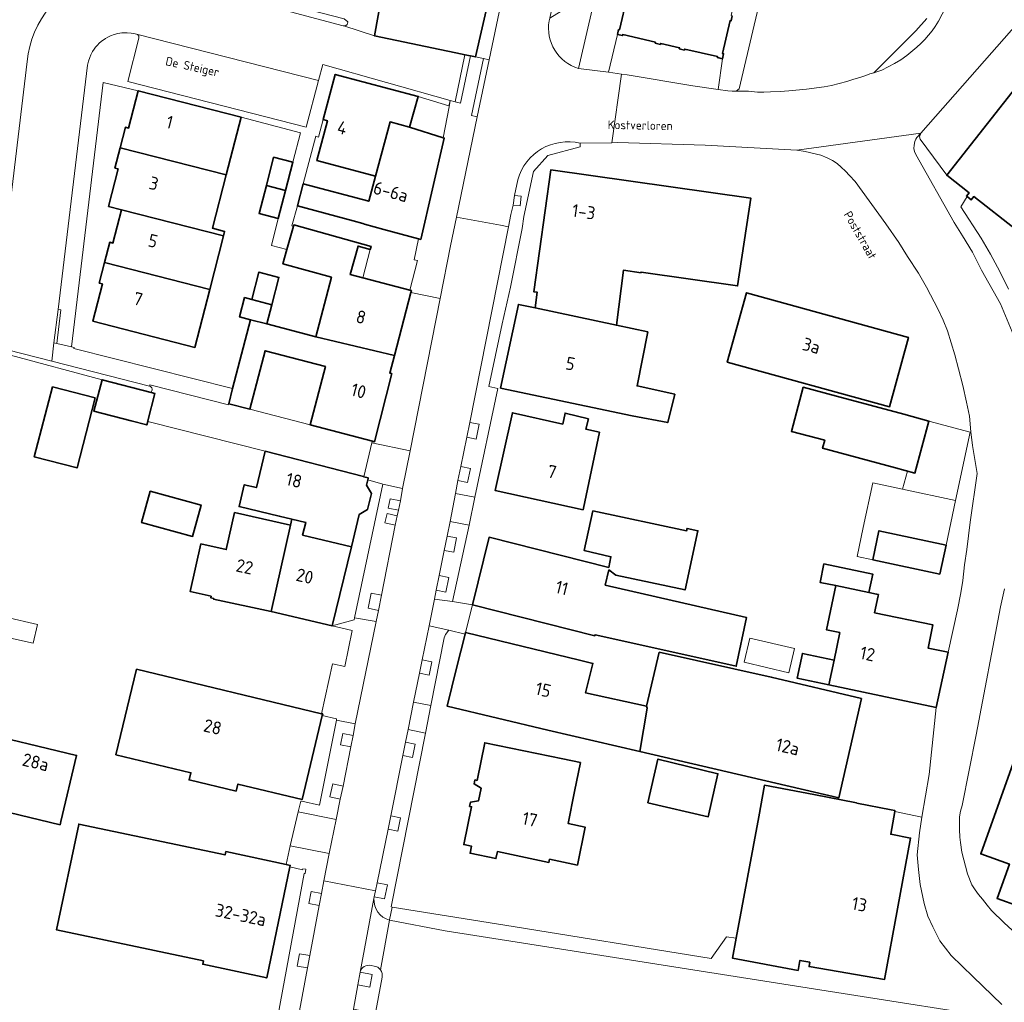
# Model space of a CAD drawing. Header units: metres. Extents: x 149984 to 156489, y 469398 to 478068.
# Tile 334 of 656: x 154092 to 154195, y 472641 to 472744. Entities that reach past the tile are written whole.
import ezdxf
from ezdxf.enums import TextEntityAlignment as Align

# ---------------------------------------------------------------- set-up
doc = ezdxf.new("R2010")
doc.units = ezdxf.units.M
doc.header["$LTSCALE"] = 0.75
for name, color, linetype, lineweight in [('B-WE-GR-GROENVOORZIENING-GV', 252, 'Continuous', 18), ('B-WE-OG-BEBOUWING-GV', 6, 'Continuous', 35), ('B-WE-OG-BEBOUWING-T18', 1, 'Continuous', 18), ('B-WE-OG-BEBOUWING_LUIFEL-GV', 6, 'Continuous', 18), ('B-WE-OG-BEBOUWING_OVERBOUWING-GV', 6, 'Continuous', 18), ('B-WE-OG-TERREIN_ERF-GV', 252, 'Continuous', 18), ('B-WE-OG-TOPOGRAFIE-T18', 7, 'Continuous', 18), ('B-WE-VH-OPENVERHARDING_BETONELEMENT-GV', 252, 'Continuous', 18), ('B-WE-VH-OPENVERHARDING_BETONSTRAATSTEEN-GV', 252, 'Continuous', 18), ('B-WE-VH-OPENVERHARDING_STRAATBAKSTEEN-GV', 252, 'Continuous', 18), ('B-WE-VH-OPENVERHARDING_TEGEL-GV', 252, 'Continuous', 18)]:
    doc.layers.add(name, color=color, linetype=linetype, lineweight=lineweight)
doc.styles.add('NLCS-ISO-M500-T18', font='NLCS-ISO.ttf', dxfattribs={"height": 0.9})
doc.styles.add('NLCS-ISO-M750-T18', font='NLCS-ISO.ttf', dxfattribs={"height": 1.35})

msp = doc.modelspace()

# ---------------------------------------------------------------- linework, layer by layer
at = {"layer": 'B-WE-GR-GROENVOORZIENING-GV', "flags": 128}
for points in [[(154143.469, 472724.179), (154144.185, 472724.099), (154144.296, 472725.095), (154143.58, 472725.175)], [(154138.922, 472701.472), (154138.607, 472699.929), (154139.606, 472699.725), (154139.921, 472701.268)], [(154137.989, 472696.841), (154137.69, 472695.383), (154138.689, 472695.178), (154138.988, 472696.636)], [(154131.488, 472692.296), (154131.676, 472693.278), (154130.596, 472693.485), (154130.408, 472692.503)], [(154131.126, 472690.715), (154131.355, 472691.688), (154130.284, 472691.94), (154130.055, 472690.967)], [(154136.552, 472689.584), (154136.261, 472688.082), (154137.262, 472687.888), (154137.553, 472689.39)], [(154135.416, 472683.941), (154136.413, 472683.728), (154136.737, 472685.243), (154135.74, 472685.456)], [(154129.387, 472681.824), (154129.711, 472683.413), (154128.633, 472683.633), (154128.309, 472682.044)], [(154133.669, 472675.245), (154134.664, 472675.038), (154134.958, 472676.454), (154133.96, 472676.662), (154133.666, 472675.246)], [(154126.499, 472667.563), (154126.73, 472668.749), (154125.65, 472668.959), (154125.419, 472667.773)], [(154132.224, 472668.065), (154131.93, 472666.649), (154132.929, 472666.442), (154133.223, 472667.858)], [(154125.395, 472662.092), (154125.697, 472663.469), (154124.623, 472663.705), (154124.321, 472662.328)], [(154130.675, 472660.356), (154130.393, 472658.949), (154131.393, 472658.749), (154131.675, 472660.156)], [(154129.261, 472653.364), (154129.072, 472652.498), (154128.941, 472651.901), (154130.016, 472651.666), (154130.336, 472653.129)], [(154123.189, 472650.985), (154123.436, 472652.223), (154122.357, 472652.438), (154122.11, 472651.2)], [(154121.976, 472644.465), (154122.202, 472645.757), (154121.118, 472645.947), (154120.892, 472644.655)], [(154127.459, 472644.003), (154127.218, 472642.698), (154128.496, 472642.462), (154128.737, 472643.767)]]:
    msp.add_lwpolyline(points, close=True, dxfattribs=at)
at = {"layer": 'B-WE-OG-BEBOUWING-GV', "flags": 128}
for points in [[(154139.514, 472739.658), (154140.898, 472745.756), (154140.82, 472745.771), (154133.404, 472747.24), (154130.055, 472747.904), (154128.964, 472741.871), (154138.145, 472739.941), (154138.411, 472739.885), (154139.017, 472739.757), (154139.513, 472739.653)], [(154129.076, 472727.191), (154130.59, 472732.864), (154132.635, 472732.318), (154133.535, 472735.523), (154124.868, 472737.836), (154123.605, 472733.102), (154124.059, 472732.981), (154122.95, 472728.826)], [(154102.394, 472730.172), (154113.484, 472727.325), (154115.036, 472733.369), (154104.284, 472736.129), (154103.28, 472732.216), (154102.941, 472732.303)], [(154127.76, 472722.264), (154127.941, 472722.188), (154127.935, 472722.167), (154129.938, 472721.63), (154133.559, 472720.659), (154133.802, 472720.594), (154136.257, 472731.173), (154136.131, 472731.213), (154132.635, 472732.318), (154130.59, 472732.864), (154129.076, 472727.191), (154128.377, 472724.574), (154121.526, 472726.404), (154120.91, 472724.092), (154126.755, 472722.532)], [(154113.192, 472720.958), (154113.311, 472721.422), (154112.052, 472721.746), (154113.484, 472727.325), (154102.394, 472730.172), (154101.847, 472728.041), (154102.186, 472727.954), (154101.181, 472724.041), (154102.537, 472723.693)], [(154117.674, 472726.223), (154119.684, 472725.703), (154120.445, 472728.647), (154120.438, 472728.649), (154118.435, 472729.166)], [(154145.751, 472713.425), (154154.247, 472711.614), (154154.997, 472717.375), (154156.819, 472717.109), (154156.829, 472717.178), (154166.909, 472715.729), (154168.272, 472724.908), (154147.407, 472727.863), (154145.624, 472715.108), (154145.98, 472715.059)], [(154119.684, 472725.703), (154117.674, 472726.223), (154116.913, 472723.279), (154118.922, 472722.76)], [(154100.756, 472718.162), (154111.75, 472715.34), (154113.192, 472720.958), (154102.537, 472723.693), (154101.642, 472720.206), (154101.303, 472720.293)], [(154122.854, 472710.412), (154131.048, 472708.464), (154132.776, 472715.05), (154132.825, 472715.236), (154132.648, 472715.282), (154126.433, 472716.91), (154127.258, 472719.889), (154128.53, 472719.536), (154128.618, 472719.853), (154120.53, 472722.096), (154120.491, 472721.958), (154119.819, 472719.532), (154119.406, 472718.045), (154124.476, 472716.639)], [(154111.75, 472715.34), (154100.756, 472718.162), (154100.209, 472716.031), (154100.548, 472715.944), (154099.544, 472712.031), (154110.198, 472709.296)], [(154116.143, 472714.313), (154118.246, 472713.765), (154118.99, 472716.623), (154116.887, 472717.17)], [(154165.801, 472707.749), (154182.784, 472703.096), (154184.752, 472710.35), (154167.843, 472715.019)], [(154118.246, 472713.765), (154116.143, 472714.313), (154115.398, 472714.507), (154114.873, 472712.493), (154116.027, 472712.192), (154117.722, 472711.75)], [(154154.247, 472711.614), (154145.751, 472713.425), (154144.002, 472713.796), (154142.151, 472705.059), (154155.894, 472702.146), (154159.607, 472701.439), (154160.33, 472704.406), (154156.408, 472705.272), (154157.509, 472710.921)], [(154113.738, 472703.413), (154115.948, 472702.837), (154117.542, 472708.949), (154123.843, 472707.306), (154122.251, 472701.194), (154128.745, 472699.502), (154128.773, 472699.495), (154128.974, 472699.443), (154130.774, 472706.568), (154130.564, 472706.621), (154131.048, 472708.464), (154122.854, 472710.412), (154117.722, 472711.75), (154116.027, 472712.192), (154114.152, 472705)], [(154105.295, 472701.643), (154106.033, 472704.485), (154105.654, 472704.583), (154100.506, 472705.916), (154099.657, 472702.637), (154103.558, 472701.626), (154105.181, 472701.205), (154105.272, 472701.555)], [(154095.323, 472705.172), (154093.43, 472697.863), (154097.894, 472696.707), (154099.787, 472704.016)], [(154183.417, 472696.71), (154185.435, 472696.168), (154186.897, 472701.608), (154184.265, 472702.315), (154177.251, 472704.2), (154173.765, 472705.137), (154172.527, 472700.529), (154176.013, 472699.592), (154175.789, 472698.759)], [(154150.765, 472692.327), (154150.802, 472692.501), (154152.471, 472700.429), (154151.066, 472700.744), (154151.323, 472701.824), (154148.878, 472702.435), (154148.64, 472701.289), (154143.371, 472702.47), (154141.594, 472694.343)], [(154120.328, 472691.361), (154121.802, 472691.013), (154121.461, 472689.671), (154126.554, 472688.446), (154127.385, 472691.836), (154128.232, 472692.357), (154128.646, 472694.047), (154128.137, 472694.904), (154128.276, 472695.472), (154128.304, 472695.588), (154128.324, 472695.671), (154127.85, 472695.794), (154127.818, 472695.802), (154117.539, 472698.457), (154116.64, 472694.653), (154115.366, 472694.956), (154114.823, 472692.66), (154119.027, 472691.668)], [(154105.532, 472694.273), (154104.642, 472691.002), (154109.956, 472689.557), (154110.845, 472692.827)], [(154151.779, 472692.232), (154150.875, 472688.069), (154153.671, 472687.423), (154153.449, 472686.315), (154140.94, 472689.468), (154139.219, 472682.395), (154151.988, 472679.176), (154152.012, 472679.272), (154152.513, 472679.16), (154166.757, 472675.976), (154167.82, 472681.087), (154153.07, 472684.458), (154153.454, 472686.042), (154154.189, 472685.513), (154161.413, 472683.956), (154162.756, 472690.142), (154161.632, 472690.382), (154161.579, 472690.138)], [(154118.178, 472681.701), (154120.179, 472690.733), (154114.354, 472692.04), (154113.485, 472688.167), (154110.831, 472688.762), (154109.715, 472683.788), (154111.901, 472683.298), (154111.866, 472683.141), (154112.178, 472683.071), (154112.16, 472682.993)], [(154121.461, 472689.671), (154121.802, 472691.013), (154120.328, 472691.361), (154120.179, 472690.733), (154118.178, 472681.701), (154124.533, 472680.199), (154126.554, 472688.446)], [(154188.037, 472685.612), (154188.684, 472688.643), (154181.673, 472690.139), (154181.027, 472687.108)], [(154180.617, 472683.688), (154181.019, 472685.623), (154175.931, 472686.682), (154175.528, 472684.747), (154177.166, 472684.406)], [(154181.588, 472683.333), (154181.618, 472683.479), (154181.422, 472683.52), (154180.617, 472683.688), (154177.166, 472684.406), (154176.205, 472679.785), (154177.585, 472679.494), (154176.988, 472676.63), (154176.449, 472674.041), (154181.877, 472672.9), (154187.663, 472671.683), (154188.913, 472677.44), (154186.802, 472677.879), (154187.307, 472680.307), (154181.222, 472681.571)], [(154156.689, 472667.062), (154157.445, 472671.6), (154157.397, 472671.802), (154151.013, 472673.22), (154151.787, 472676.284), (154150.397, 472676.621), (154138.474, 472679.515), (154138.431, 472679.341), (154137.54, 472675.779), (154136.551, 472671.82), (154147.079, 472669.301)], [(154156.689, 472667.062), (154177.464, 472662.221), (154179.833, 472672.603), (154170.417, 472674.847), (154158.713, 472677.452), (154157.397, 472671.802), (154157.445, 472671.6)], [(154176.449, 472674.041), (154176.988, 472676.63), (154173.673, 472677.32), (154173.134, 472674.732)], [(154101.961, 472666.737), (154109.784, 472664.853), (154109.605, 472664.107), (154114.517, 472662.933), (154114.694, 472663.672), (154121.424, 472662.063), (154123.52, 472670.831), (154123.56, 472670.999), (154123.446, 472671.026), (154104.111, 472675.666)], [(154096.198, 472659.771), (154097.85, 472666.663), (154086.845, 472669.3), (154085.603, 472664.117), (154085.525, 472663.714), (154085.192, 472662.597), (154087.693, 472661.832), (154087.593, 472661.46), (154096.114, 472659.418)], [(154148.637, 472666.297), (154140.491, 472667.987), (154139.683, 472664.059), (154139.468, 472664.104), (154139.381, 472663.683), (154140.107, 472663.24), (154139.833, 472661.908), (154138.989, 472661.773), (154138.9, 472661.342), (154139.114, 472661.297), (154138.302, 472657.35), (154139.114, 472657.18), (154138.959, 472656.447), (154141.659, 472655.878), (154141.814, 472656.611), (154147.186, 472655.48), (154147.255, 472655.811), (154150.161, 472655.199), (154150.97, 472659.178), (154149.199, 472659.551), (154149.876, 472662.892), (154150.488, 472665.913)], [(154201.634, 472665.449), (154196.205, 472667.304), (154192.312, 472656.377), (154195.296, 472655.316), (154194.014, 472651.717), (154196.362, 472650.88), (154196.371, 472650.877)], [(154157.543, 472661.72), (154163.842, 472660.263), (154164.853, 472664.748), (154158.572, 472666.285)], [(154166.761, 472647.571), (154166.369, 472645.48), (154173.22, 472644.193), (154173.415, 472645.236), (154174.449, 472645.044), (154174.367, 472644.607), (154182.266, 472643.264), (154184.975, 472658.025), (154182.913, 472658.426), (154183.323, 472660.811), (154183.338, 472660.9), (154182.956, 472660.976), (154179.373, 472661.686), (154179.339, 472661.693), (154174.864, 472662.58), (154169.713, 472663.547), (154169.133, 472660.232)], [(154120.131, 472655.033), (154120.16, 472655.17), (154119.745, 472655.259), (154113.439, 472656.615), (154113.365, 472656.262), (154098.075, 472659.498), (154098.065, 472659.453), (154095.736, 472648.444), (154111.095, 472645.192), (154111.021, 472644.841), (154117.714, 472643.423)]]:
    msp.add_lwpolyline(points, close=True, dxfattribs=at)
for points in [[(154155.358, 472745.934), (154154.573, 472742.494), (154154.465, 472742.518), (154154.347, 472742.002), (154154.883, 472741.88), (154154.907, 472741.985), (154158.327, 472741.192), (154158.303, 472741.087), (154158.849, 472740.96), (154158.874, 472741.065), (154160.84, 472740.609), (154160.816, 472740.503), (154161.352, 472740.378), (154161.377, 472740.484), (154164.814, 472739.687), (154164.79, 472739.58), (154165.325, 472739.455), (154165.446, 472739.981), (154165.339, 472740.006), (154166.124, 472743.447), (154166.232, 472743.423), (154166.353, 472743.949)], [(154198.925, 472740.228), (154188.748, 472727.294), (154191.081, 472725.459), (154190.809, 472725.113), (154190.88, 472725.058), (154191.305, 472724.723), (154191.577, 472725.067), (154195.922, 472721.649)]]:
    msp.add_lwpolyline(points, dxfattribs=at)
at = {"layer": 'B-WE-OG-BEBOUWING_LUIFEL-GV', "flags": 128}
for points in [[(154128.53, 472719.536), (154127.258, 472719.889), (154126.433, 472716.91), (154127.752, 472716.565)], [(154189.68, 472693.314), (154191.211, 472700.449), (154186.897, 472701.608), (154185.435, 472696.168), (154184.648, 472696.379), (154184.142, 472694.495)], [(154188.684, 472688.643), (154189.68, 472693.314), (154184.142, 472694.495), (154181.032, 472695.159), (154180.036, 472690.488), (154179.389, 472687.457), (154181.027, 472687.108), (154181.673, 472690.139)]]:
    msp.add_lwpolyline(points, close=True, dxfattribs=at)
at = {"layer": 'B-WE-OG-BEBOUWING_OVERBOUWING-GV', "flags": 128}
for points in [[(154090.005, 472679.123), (154093.303, 472678.379), (154093.75, 472680.363), (154090.452, 472681.107)], [(154167.581, 472676.403), (154172.252, 472675.312), (154172.841, 472677.828), (154168.169, 472678.92)]]:
    msp.add_lwpolyline(points, close=True, dxfattribs=at)
at = {"layer": 'B-WE-OG-TERREIN_ERF-GV', "flags": 128}
for points in [[(154156.83, 472752.871), (154154.869, 472753.333), (154153.793, 472753.587), (154151.246, 472742.664), (154150.274, 472738.443), (154153.412, 472738.051), (154154.347, 472742.002), (154154.465, 472742.518), (154154.573, 472742.494), (154155.358, 472745.934), (154155.251, 472745.959), (154155.37, 472746.476), (154155.478, 472746.452), (154155.935, 472748.459), (154155.829, 472748.484), (154155.95, 472749.011), (154156.056, 472748.987), (154156.842, 472752.428), (154156.735, 472752.452)], [(154166.74, 472736.08), (154167.07, 472736.31), (154168.63, 472742.99), (154169.482, 472746.535), (154169.319, 472749.527), (154167.713, 472749.906), (154167.607, 472749.931), (154166.819, 472746.48), (154166.926, 472746.455), (154166.805, 472745.928), (154166.699, 472745.953), (154166.246, 472743.974), (154166.353, 472743.949), (154166.232, 472743.423), (154166.124, 472743.447), (154165.339, 472740.006), (154165.446, 472739.981), (154165.325, 472739.455), (154164.876, 472736.251), (154165.88, 472736.11), (154166.35, 472736.08)], [(154116.143, 472714.313), (154116.887, 472717.17), (154118.99, 472716.623), (154118.246, 472713.765), (154117.722, 472711.75), (154122.854, 472710.412), (154124.476, 472716.639), (154119.406, 472718.045), (154119.819, 472719.532), (154118.216, 472719.968), (154118.922, 472722.76), (154116.913, 472723.279), (154117.674, 472726.223), (154118.435, 472729.166), (154120.438, 472728.649), (154121.228, 472731.736), (154115.036, 472733.369), (154113.484, 472727.325), (154112.052, 472721.746), (154113.311, 472721.422), (154113.192, 472720.958), (154111.75, 472715.34), (154110.198, 472709.296), (154099.544, 472712.031), (154100.548, 472715.944), (154100.209, 472716.031), (154100.756, 472718.162), (154101.303, 472720.293), (154101.642, 472720.206), (154102.537, 472723.693), (154101.181, 472724.041), (154102.186, 472727.954), (154101.847, 472728.041), (154102.394, 472730.172), (154102.941, 472732.303), (154103.28, 472732.216), (154104.284, 472736.129), (154100.634, 472736.968), (154097.309, 472709.371), (154097.588, 472709.292), (154097.549, 472709.199), (154114.152, 472705), (154116.027, 472712.192), (154114.873, 472712.493), (154115.398, 472714.507)], [(154132.635, 472732.318), (154136.131, 472731.213), (154136.787, 472734.449), (154136.892, 472735.114), (154136.746, 472734.561), (154133.535, 472735.523)], [(154129.076, 472727.191), (154122.95, 472728.826), (154124.059, 472732.981), (154123.605, 472733.102), (154123.121, 472731.288), (154122.847, 472731.362), (154121.526, 472726.404), (154128.377, 472724.574)], [(154181.422, 472683.52), (154181.618, 472683.479), (154181.588, 472683.333), (154181.222, 472681.571), (154187.307, 472680.307), (154186.802, 472677.879), (154188.913, 472677.44), (154189.88, 472681.864), (154190.24, 472683.65), (154190.42, 472684.94), (154190.62, 472686.59), (154190.86, 472688.18), (154191.04, 472689.6), (154191.19, 472691.04), (154191.941, 472696.128), (154191.44, 472699.05), (154191.28, 472700.48), (154191.14, 472702.13), (154190.81, 472703.57), (154190.45, 472705.32), (154189.97, 472707.06), (154189.61, 472708.53), (154188.84, 472711.04), (154188.39, 472712.15), (154187.87, 472713.27), (154186.65, 472715.6), (154185.81, 472717.07), (154184.67, 472718.79), (154183.75, 472720.28), (154182.39, 472722.21), (154179.184, 472726.656), (154178.58, 472727.26), (154178.17, 472727.73), (154177.74, 472728.15), (154177.3, 472728.53), (154176.81, 472728.82), (154176.25, 472729.12), (154175.59, 472729.38), (154173.97, 472729.78), (154173.076, 472729.908), (154163.518, 472730.434), (154154.355, 472730.7), (154153.756, 472730.689), (154150.474, 472730.628), (154150.453, 472730.265), (154147.088, 472729.347), (154145.587, 472727.679), (154144.579, 472722.984), (154144.401, 472721.713), (154143.164, 472715.585), (154142.298, 472711.781), (154140.918, 472705.232), (154141.871, 472704.996), (154139.441, 472693.648), (154138.868, 472690.716), (154137.111, 472682.763), (154139.219, 472682.395), (154138.474, 472679.515), (154150.397, 472676.621), (154151.787, 472676.284), (154151.013, 472673.22), (154157.397, 472671.802), (154158.713, 472677.452), (154170.417, 472674.847), (154179.833, 472672.603), (154177.464, 472662.221), (154156.689, 472667.062), (154147.079, 472669.301), (154136.551, 472671.82), (154137.54, 472675.779), (154138.431, 472679.341), (154136.749, 472679.751), (154136.394, 472679.317), (154136.264, 472678.941), (154134.858, 472671.883), (154134.306, 472669.004), (154130.726, 472650.835), (154130.811, 472650.821), (154142.6, 472648.94), (154164.14, 472645.46), (154165.74, 472647.7), (154166.761, 472647.571), (154169.133, 472660.232), (154169.713, 472663.547), (154174.864, 472662.58), (154179.339, 472661.693), (154179.373, 472661.686), (154182.956, 472660.976), (154183.338, 472660.9), (154183.323, 472660.811), (154186.139, 472660.221), (154186.92, 472664.67), (154187.663, 472671.683), (154181.877, 472672.9), (154176.449, 472674.041), (154173.134, 472674.732), (154173.673, 472677.32), (154176.988, 472676.63), (154177.585, 472679.494), (154176.205, 472679.785), (154177.166, 472684.406), (154175.528, 472684.747), (154175.931, 472686.682), (154181.019, 472685.623), (154180.617, 472683.688)], [(154145.751, 472713.425), (154145.98, 472715.059), (154145.624, 472715.108), (154147.407, 472727.863), (154168.272, 472724.908), (154166.909, 472715.729), (154156.829, 472717.178), (154156.819, 472717.109), (154154.997, 472717.375), (154154.247, 472711.614), (154157.509, 472710.921), (154156.408, 472705.272), (154160.33, 472704.406), (154159.607, 472701.439), (154155.894, 472702.146), (154142.151, 472705.059), (154144.002, 472713.796)], [(154120.491, 472721.958), (154120.53, 472722.096), (154128.618, 472719.853), (154128.53, 472719.536), (154127.258, 472719.889), (154126.433, 472716.91), (154132.648, 472715.282), (154133.454, 472718.387), (154133.116, 472718.468), (154133.559, 472720.659), (154129.938, 472721.63), (154127.935, 472722.167), (154127.941, 472722.188), (154127.76, 472722.264), (154126.755, 472722.532), (154120.91, 472724.092), (154120.351, 472721.995)], [(154165.801, 472707.749), (154167.843, 472715.019), (154184.752, 472710.35), (154182.784, 472703.096)], [(154122.251, 472701.194), (154123.843, 472707.306), (154117.542, 472708.949), (154115.948, 472702.837)], [(154095.323, 472705.172), (154099.787, 472704.016), (154097.894, 472696.707), (154093.43, 472697.863)], [(154185.435, 472696.168), (154183.417, 472696.71), (154175.789, 472698.759), (154176.013, 472699.592), (154172.527, 472700.529), (154173.765, 472705.137), (154177.251, 472704.2), (154184.265, 472702.315), (154186.897, 472701.608)], [(154150.802, 472692.501), (154150.765, 472692.327), (154141.594, 472694.343), (154143.371, 472702.47), (154148.64, 472701.289), (154148.878, 472702.435), (154151.323, 472701.824), (154151.066, 472700.744), (154152.471, 472700.429)], [(154126.891, 472681.054), (154129.858, 472695.024), (154128.276, 472695.472), (154128.137, 472694.904), (154128.646, 472694.047), (154128.232, 472692.357), (154127.385, 472691.836), (154126.554, 472688.446), (154124.533, 472680.199), (154126.852, 472680.85)], [(154104.642, 472691.002), (154105.532, 472694.273), (154110.845, 472692.827), (154109.956, 472689.557)], [(154139.219, 472682.395), (154140.94, 472689.468), (154153.449, 472686.315), (154153.671, 472687.423), (154150.875, 472688.069), (154151.779, 472692.232), (154161.579, 472690.138), (154161.632, 472690.382), (154162.756, 472690.142), (154161.413, 472683.956), (154154.189, 472685.513), (154153.454, 472686.042), (154153.07, 472684.458), (154167.82, 472681.087), (154166.757, 472675.976), (154152.513, 472679.16), (154152.012, 472679.272), (154151.988, 472679.176)], [(154188.684, 472688.643), (154188.037, 472685.612), (154181.027, 472687.108), (154181.673, 472690.139)], [(154097.85, 472666.663), (154096.198, 472659.771), (154096.114, 472659.418), (154087.593, 472661.46), (154086.232, 472656.416), (154072.134, 472660.221), (154073.863, 472666.709), (154073.903, 472666.859), (154085.525, 472663.714), (154085.603, 472664.117), (154086.845, 472669.3)], [(154148.637, 472666.297), (154150.488, 472665.913), (154149.876, 472662.892), (154149.199, 472659.551), (154150.97, 472659.178), (154150.161, 472655.199), (154147.255, 472655.811), (154147.186, 472655.48), (154141.814, 472656.611), (154141.659, 472655.878), (154138.959, 472656.447), (154139.114, 472657.18), (154138.302, 472657.35), (154139.114, 472661.297), (154138.9, 472661.342), (154138.989, 472661.773), (154139.833, 472661.908), (154140.107, 472663.24), (154139.381, 472663.683), (154139.468, 472664.104), (154139.683, 472664.059), (154140.491, 472667.987)], [(154196.205, 472667.304), (154201.634, 472665.449), (154201.648, 472665.489), (154203.541, 472664.839), (154209.027, 472662.955), (154208.973, 472662.805), (154212.415, 472661.162), (154210.368, 472655.487), (154206.797, 472656.775), (154203.695, 472657.873), (154200.701, 472649.333), (154196.371, 472650.877), (154196.362, 472650.88), (154194.014, 472651.717), (154195.296, 472655.316), (154192.312, 472656.377)], [(154157.543, 472661.72), (154158.572, 472666.285), (154164.853, 472664.748), (154163.842, 472660.263)]]:
    msp.add_lwpolyline(points, close=True, dxfattribs=at)
for points in [[(154089.106, 472709.414), (154092.676, 472739.195), (154092.792, 472739.975), (154092.963, 472740.746), (154093.187, 472741.503), (154093.464, 472742.242), (154093.791, 472742.96), (154094.168, 472743.653), (154094.547, 472744.237), (154094.966, 472744.794), (154095.422, 472745.321), (154094.142, 472745.68), (154085.627, 472748.198)], [(154125.8, 472743.64), (154126.178, 472743.308), (154126.136, 472743.149), (154126.119, 472743.094), (154126.099, 472743.053), (154126.073, 472743.016), (154126.05, 472742.99), (154126.016, 472742.959), (154125.978, 472742.933), (154125.937, 472742.913), (154125.905, 472742.902), (154125.86, 472742.892), (154125.826, 472742.889), (154125.792, 472742.889), (154125.78, 472742.89), (154125.753, 472742.891), (154128.964, 472741.871), (154130.055, 472747.904)], [(154169.482, 472746.535), (154168.63, 472742.99), (154167.07, 472736.31), (154166.74, 472736.08), (154168.06, 472736.07), (154168.99, 472735.99), (154169.63, 472735.98), (154170.35, 472736.02), (154171.34, 472736.05), (154172.26, 472736.11), (154174.1, 472736.28), (154175.95, 472736.53), (154176.71, 472736.68), (154178.32, 472737.1), (154179.04, 472737.32), (154179.68, 472737.49), (154180.3, 472737.71), (154180.73, 472737.89), (154181.12, 472737.99), (154185.542, 472742.374), (154186.679, 472743.669)], [(154196.287, 472743.314), (154186.05, 472731.69), (154185.9, 472731.29), (154185.97, 472731.06), (154188.748, 472727.294), (154198.925, 472740.228)], [(154195.922, 472721.649), (154191.577, 472725.067), (154191.305, 472724.723), (154190.88, 472725.058), (154190.23, 472724), (154192.35, 472720.7), (154193.31, 472719.05), (154194.3, 472717.22), (154195.19, 472715.39)], [(154118.405, 472636.927), (154121.632, 472654.336), (154121.73, 472654.328), (154121.805, 472654.768), (154121.488, 472654.823), (154121.461, 472654.723), (154120.131, 472655.033), (154117.714, 472643.423), (154111.021, 472644.841), (154111.095, 472645.192), (154095.736, 472648.444), (154098.065, 472659.453), (154098.075, 472659.498), (154113.365, 472656.262), (154113.439, 472656.615), (154119.745, 472655.259), (154120.147, 472657.218), (154121.009, 472660.753), (154121.267, 472661.892), (154121.378, 472661.869), (154123.233, 472661.477), (154124.994, 472670.348), (154125.005, 472670.491), (154123.52, 472670.831), (154121.424, 472662.063), (154114.694, 472663.672), (154114.517, 472662.933), (154109.605, 472664.107), (154109.784, 472664.853), (154101.961, 472666.737), (154104.111, 472675.666), (154123.446, 472671.026), (154124.581, 472676.242), (154125.869, 472675.971), (154126.633, 472679.722), (154124.533, 472680.199), (154118.178, 472681.701), (154112.16, 472682.993), (154112.178, 472683.071), (154111.866, 472683.141), (154111.901, 472683.298), (154109.715, 472683.788), (154110.831, 472688.762), (154113.485, 472688.167), (154114.354, 472692.04), (154120.179, 472690.733), (154120.328, 472691.361), (154119.027, 472691.668), (154114.823, 472692.66), (154115.366, 472694.956), (154116.64, 472694.653), (154117.539, 472698.457), (154105.272, 472701.555), (154105.181, 472701.205), (154103.558, 472701.626), (154099.657, 472702.637), (154100.506, 472705.916), (154090.93, 472708.48)], [(154194.778, 472684.068), (154194.386, 472682.187), (154191.813, 472668.832), (154190.36, 472661.43), (154190.18, 472660.85), (154190.1, 472660.25), (154190.1, 472658.93), (154190.12, 472658.12), (154190.18, 472657.56), (154190.34, 472656.57), (154190.92, 472654.28), (154191.38, 472653.15), (154191.71, 472652.61), (154192.07, 472652.13), (154192.49, 472651.65), (154192.97, 472651.01), (154193.44, 472650.45), (154194.74, 472649.16), (154195.58, 472648.4)], [(154200.182, 472605.74), (154200.416, 472607.136), (154204.012, 472625.168), (154204.216, 472627.605), (154204.035, 472629.762), (154203.328, 472631.756), (154202.35, 472633.097), (154199.25, 472636.269), (154197.238, 472638.082), (154196.473, 472638.835), (154194.04, 472639.25), (154192.63, 472639.49), (154189.666, 472639.947), (154183.03, 472640.97), (154136.35, 472648.33), (154130.539, 472649.455), (154129.596, 472644.252)], [(154129.768, 472643.491), (154127.853, 472633.222), (154127.289, 472630.455), (154125.578, 472621.274)]]:
    msp.add_lwpolyline(points, dxfattribs=at)
at = {"layer": 'B-WE-OG-TERREIN_ERF-GV'}
msp.add_lwpolyline([(154129.596, 472644.252, -0.2049203), (154129.768, 472643.491)], format="xyb", dxfattribs=at)
at = {"layer": 'B-WE-VH-OPENVERHARDING_BETONELEMENT-GV', "flags": 128}
for points in [[(154139.017, 472739.757), (154138.411, 472739.885), (154137.412, 472734.967), (154137.968, 472734.81)], [(154139.694, 472733.405), (154140.941, 472739.363), (154140.353, 472739.484), (154139.107, 472733.528)], [(154095.486, 472709.776), (154095.78, 472709.712), (154096.209, 472713.215), (154095.911, 472713.251)]]:
    msp.add_lwpolyline(points, close=True, dxfattribs=at)
at = {"layer": 'B-WE-VH-OPENVERHARDING_BETONSTRAATSTEEN-GV', "flags": 128}
msp.add_lwpolyline([(154104.096, 472742.032), (154104.163, 472742.006), (154104.233, 472741.96), (154104.275, 472741.917), (154104.315, 472741.857), (154104.334, 472741.813), (154104.346, 472741.766), (154104.353, 472741.719), (154104.351, 472741.659), (154104.342, 472741.612), (154104.339, 472741.6), (154103.198, 472737.089), (154121.838, 472732.327), (154123.124, 472737.185)], close=True, dxfattribs=at)
at = {"layer": 'B-WE-VH-OPENVERHARDING_STRAATBAKSTEEN-GV', "flags": 128}
for points in [[(154154.355, 472730.7), (154163.518, 472730.434), (154173.076, 472729.908), (154186.05, 472731.69), (154196.287, 472743.314), (154199.375, 472750.554), (154200.21, 472758.38), (154198.14, 472766.56), (154195.84, 472777.26), (154195.62, 472778.12), (154195.28, 472779.31), (154195.17, 472779.83), (154194.379, 472782.183), (154193.944, 472783.437), (154193.917, 472783.506), (154192.311, 472787.618), (154191.512, 472789.433), (154182.39, 472799.64)], [(154147.215, 472743.427), (154147.29, 472743.702), (154148.768, 472750.902), (154150.152, 472758.438), (154150.154, 472758.598), (154150.461, 472760.592), (154145.282, 472761.432), (154145.145, 472760.601), (154144.927, 472759.458), (154144.288, 472755.747), (154143.536, 472751.673), (154140.941, 472739.363), (154139.694, 472733.405), (154137.539, 472722.907), (154142.141, 472722.06)], [(154151.567, 472756.307), (154149.382, 472744.994), (154147.29, 472743.702), (154147.215, 472743.427)], [(154150.274, 472738.443), (154151.246, 472742.664), (154153.793, 472753.587), (154154.869, 472753.333), (154156.83, 472752.871)], [(154188.67, 472744.86), (154187.9, 472743.41), (154187.54, 472742.82), (154187.24, 472742.39), (154186.48, 472741.49), (154186.06, 472741.07), (154185.62, 472740.68), (154184.59, 472739.82), (154183.96, 472739.37), (154183.31, 472738.98), (154181.98, 472738.29), (154181.12, 472737.99), (154180.73, 472737.89), (154180.3, 472737.71), (154179.68, 472737.49), (154179.04, 472737.32), (154178.32, 472737.1), (154176.71, 472736.68), (154175.95, 472736.53), (154174.1, 472736.28), (154172.26, 472736.11), (154171.34, 472736.05), (154170.35, 472736.02), (154169.63, 472735.98), (154168.99, 472735.99), (154168.06, 472736.07), (154166.74, 472736.08), (154166.35, 472736.08), (154165.88, 472736.11), (154164.876, 472736.251), (154162.24, 472736.62), (154155.372, 472737.769), (154154.791, 472737.853), (154153.756, 472730.689), (154154.355, 472730.7)], [(154094.168, 472743.653), (154093.791, 472742.96), (154093.464, 472742.242), (154093.187, 472741.503), (154092.963, 472740.746), (154092.792, 472739.975), (154092.676, 472739.195), (154089.106, 472709.414), (154095.244, 472707.857), (154095.486, 472709.776), (154095.911, 472713.251), (154098.996, 472738.801), (154099.085, 472739.209), (154099.215, 472739.605), (154099.324, 472739.861), (154099.52, 472740.229), (154099.672, 472740.463), (154099.839, 472740.685), (154100.021, 472740.895), (154100.217, 472741.093), (154100.426, 472741.276), (154100.88, 472741.598), (154101.122, 472741.734), (154101.374, 472741.854), (154101.764, 472742), (154102.168, 472742.105), (154102.581, 472742.168), (154102.858, 472742.186), (154103.137, 472742.185), (154103.552, 472742.148), (154103.826, 472742.099), (154104.096, 472742.032), (154123.124, 472737.185), (154123.573, 472738.882), (154136.892, 472735.114), (154137.412, 472734.967), (154138.411, 472739.885), (154138.145, 472739.941), (154128.964, 472741.871), (154125.753, 472742.891), (154125.713, 472742.904), (154120.177, 472744.352)], [(154150.474, 472730.628), (154153.756, 472730.689), (154154.791, 472737.853), (154153.412, 472738.051), (154150.274, 472738.443)], [(154196.632, 472708.414), (154194.386, 472713.865), (154192.37, 472717.39), (154191.45, 472719.27), (154190.41, 472720.97), (154189.53, 472722.35), (154185.51, 472729.47), (154185.39, 472729.76), (154185.33, 472730.07), (154185.34, 472730.42), (154185.42, 472730.81), (154185.53, 472731.05), (154185.64, 472731.24), (154186.05, 472731.69), (154173.076, 472729.908), (154173.97, 472729.78), (154175.59, 472729.38), (154176.25, 472729.12), (154176.81, 472728.82), (154177.3, 472728.53), (154177.74, 472728.15), (154178.17, 472727.73), (154178.58, 472727.26), (154179.184, 472726.656), (154182.39, 472722.21), (154183.75, 472720.28), (154184.67, 472718.79), (154185.81, 472717.07), (154186.65, 472715.6), (154187.87, 472713.27), (154188.39, 472712.15), (154188.84, 472711.04), (154189.61, 472708.53), (154189.97, 472707.06), (154190.45, 472705.32), (154190.81, 472703.57), (154191.14, 472702.13), (154191.28, 472700.48), (154191.44, 472699.05), (154191.941, 472696.128), (154191.19, 472691.04), (154191.04, 472689.6), (154190.86, 472688.18), (154190.62, 472686.59), (154190.42, 472684.94), (154190.24, 472683.65), (154189.88, 472681.864), (154188.913, 472677.44), (154187.663, 472671.683), (154186.92, 472664.67), (154186.139, 472660.221), (154185.9, 472658.57), (154185.65, 472656.27), (154185.801, 472654.73), (154185.982, 472653.162), (154186.39, 472651.186), (154186.78, 472649.881), (154187.287, 472648.758), (154188.049, 472647.289), (154189.209, 472645.767), (154191.511, 472643.519), (154194.519, 472640.619)], [(154195.19, 472715.39), (154194.3, 472717.22), (154193.31, 472719.05), (154192.35, 472720.7), (154190.23, 472724), (154190.88, 472725.058), (154190.809, 472725.113), (154191.081, 472725.459), (154188.748, 472727.294), (154185.97, 472731.06), (154185.9, 472731.29), (154186.05, 472731.69), (154185.64, 472731.24), (154185.53, 472731.05), (154185.42, 472730.81), (154185.34, 472730.42), (154185.33, 472730.07), (154185.39, 472729.76), (154185.51, 472729.47), (154189.53, 472722.35), (154190.41, 472720.97), (154191.45, 472719.27), (154192.37, 472717.39), (154194.386, 472713.865), (154196.632, 472708.414)], [(154139.441, 472693.648), (154141.871, 472704.996), (154140.918, 472705.232), (154142.298, 472711.781), (154143.164, 472715.585), (154144.401, 472721.713), (154144.579, 472722.984), (154145.587, 472727.679), (154147.088, 472729.347), (154150.453, 472730.265), (154150.474, 472730.628)], [(154143.93, 472726.823), (154143.58, 472725.175), (154144.296, 472725.095), (154144.185, 472724.099), (154143.469, 472724.179), (154143.211, 472723.199), (154142.964, 472721.894), (154138.922, 472701.472), (154139.921, 472701.268), (154139.606, 472699.725), (154138.607, 472699.929), (154137.989, 472696.841), (154138.988, 472696.636), (154138.689, 472695.178), (154137.69, 472695.383), (154137.435, 472694.047), (154139.441, 472693.648)], [(154142.141, 472722.06), (154142.964, 472721.894), (154143.211, 472723.199), (154143.469, 472724.179), (154143.58, 472725.175), (154143.93, 472726.823)], [(154195.58, 472648.4), (154194.74, 472649.16), (154193.44, 472650.45), (154192.97, 472651.01), (154192.49, 472651.65), (154192.07, 472652.13), (154191.71, 472652.61), (154191.38, 472653.15), (154190.92, 472654.28), (154190.34, 472656.57), (154190.18, 472657.56), (154190.12, 472658.12), (154190.1, 472658.93), (154190.1, 472660.25), (154190.18, 472660.85), (154190.36, 472661.43), (154191.813, 472668.832), (154194.386, 472682.187), (154194.778, 472684.068)], [(154130.539, 472649.455), (154130.543, 472649.475), (154130.811, 472650.821), (154130.726, 472650.835), (154134.306, 472669.004), (154132.477, 472669.359), (154132.224, 472668.065), (154133.223, 472667.858), (154132.929, 472666.442), (154131.93, 472666.649), (154130.675, 472660.356), (154131.675, 472660.156), (154131.393, 472658.749), (154130.393, 472658.949), (154129.261, 472653.364), (154130.336, 472653.129), (154130.016, 472651.666), (154128.941, 472651.901), (154128.904, 472651.705)], [(154120.021, 472633.981), (154121.976, 472644.465), (154120.892, 472644.655), (154121.118, 472645.947), (154122.202, 472645.757), (154123.189, 472650.985), (154122.11, 472651.2), (154122.357, 472652.438), (154123.436, 472652.223), (154123.691, 472653.55), (154124.241, 472656.418), (154120.147, 472657.218), (154119.745, 472655.259), (154120.16, 472655.17), (154120.131, 472655.033), (154121.461, 472654.723), (154121.488, 472654.823), (154121.805, 472654.768), (154121.73, 472654.328), (154121.632, 472654.336), (154118.405, 472636.927)], [(154128.904, 472651.705), (154127.459, 472644.003)], [(154129.596, 472644.252), (154130.539, 472649.455)], [(154127.459, 472644.003), (154128.737, 472643.767), (154128.496, 472642.462), (154127.218, 472642.698), (154126.762, 472640.149), (154128.042, 472639.919), (154127.773, 472638.42), (154126.493, 472638.65), (154125.905, 472635.539), (154127.24, 472635.291), (154126.854, 472633.307)], [(154128.927, 472644.655), (154128.623, 472644.718)], [(154128.623, 472644.718), (154128.927, 472644.655)], [(154126.854, 472633.307), (154127.853, 472633.222), (154129.768, 472643.491)]]:
    msp.add_lwpolyline(points, dxfattribs=at)
for points in [[(154139.514, 472739.658), (154140.353, 472739.484), (154140.941, 472739.363), (154143.536, 472751.673), (154144.288, 472755.747), (154144.927, 472759.458), (154145.145, 472760.601), (154143.823, 472762.449), (154143.176, 472762.512), (154143.061, 472761.81), (154143.283, 472761.68), (154143.18, 472761.088), (154142.687, 472756.841), (154142.911, 472756.823), (154141.981, 472751.875), (154142.049, 472751.861), (154140.82, 472745.771), (154140.898, 472745.756)], [(154125.753, 472742.891), (154125.78, 472742.89), (154125.792, 472742.889), (154125.826, 472742.889), (154125.86, 472742.892), (154125.905, 472742.902), (154125.937, 472742.913), (154125.978, 472742.933), (154126.016, 472742.959), (154126.05, 472742.99), (154126.073, 472743.016), (154126.099, 472743.053), (154126.119, 472743.094), (154126.136, 472743.149), (154126.178, 472743.308), (154125.8, 472743.64), (154120.937, 472744.877), (154122.184, 472749.724), (154116.763, 472751.125), (154115.944, 472751.333), (154115.78, 472750.681), (154121.441, 472749.254), (154120.177, 472744.352), (154125.713, 472742.904)], [(154132.648, 472715.282), (154132.825, 472715.236), (154132.776, 472715.05), (154135.833, 472714.415), (154136.919, 472719.9), (154137.539, 472722.907), (154139.694, 472733.405), (154139.107, 472733.528), (154140.353, 472739.484), (154139.514, 472739.658), (154139.513, 472739.653), (154139.017, 472739.757), (154137.968, 472734.81), (154137.412, 472734.967), (154136.892, 472735.114), (154136.787, 472734.449), (154136.131, 472731.213), (154136.257, 472731.173), (154133.802, 472720.594), (154133.559, 472720.659), (154133.116, 472718.468), (154133.454, 472718.387)], [(154123.691, 472653.55), (154129.072, 472652.498), (154129.261, 472653.364), (154130.393, 472658.949), (154130.675, 472660.356), (154131.93, 472666.649), (154132.224, 472668.065), (154132.477, 472669.359), (154133.045, 472672.22), (154133.669, 472675.245), (154133.666, 472675.246), (154133.96, 472676.662), (154134.676, 472680.222), (154135.235, 472683.005), (154135.416, 472683.941), (154135.74, 472685.456), (154136.261, 472688.082), (154136.552, 472689.584), (154136.863, 472691.117), (154137.435, 472694.047), (154137.69, 472695.383), (154137.989, 472696.841), (154138.607, 472699.929), (154138.922, 472701.472), (154142.964, 472721.894), (154142.141, 472722.06), (154137.539, 472722.907), (154136.919, 472719.9), (154135.833, 472714.415), (154132.705, 472698.507), (154131.911, 472694.564), (154131.676, 472693.278), (154131.488, 472692.296), (154131.355, 472691.688), (154131.126, 472690.715), (154129.711, 472683.413), (154129.387, 472681.824), (154129.129, 472680.65), (154126.964, 472669.979), (154126.73, 472668.749), (154126.499, 472667.563), (154125.697, 472663.469), (154125.395, 472662.092), (154124.976, 472659.967), (154124.241, 472656.418)], [(154132.705, 472698.507), (154135.833, 472714.415), (154132.776, 472715.05), (154131.048, 472708.464), (154130.564, 472706.621), (154130.774, 472706.568), (154128.974, 472699.443), (154128.773, 472699.495), (154128.745, 472699.502), (154128.707, 472699.347)], [(154105.473, 472705.261), (154105.509, 472705.401), (154113.706, 472703.287), (154113.738, 472703.413), (154114.152, 472705), (154097.549, 472709.199), (154097.588, 472709.292), (154097.309, 472709.371), (154095.78, 472709.712), (154095.486, 472709.776), (154095.244, 472707.857)], [(154105.272, 472701.555), (154117.539, 472698.457), (154127.818, 472695.802), (154127.85, 472695.794), (154128.707, 472699.347), (154128.745, 472699.502), (154122.251, 472701.194), (154115.948, 472702.837), (154113.738, 472703.413), (154113.706, 472703.287), (154105.509, 472705.401), (154105.473, 472705.261), (154105.518, 472705.247), (154105.56, 472705.227), (154105.609, 472705.193), (154105.651, 472705.152), (154105.685, 472705.104), (154105.702, 472705.073), (154105.719, 472705.029), (154105.729, 472704.983), (154105.733, 472704.936), (154105.732, 472704.901), (154105.727, 472704.866), (154105.654, 472704.583), (154106.033, 472704.485), (154105.295, 472701.643)], [(154128.304, 472695.588), (154128.276, 472695.472), (154129.858, 472695.024), (154131.911, 472694.564), (154132.705, 472698.507), (154128.707, 472699.347), (154127.85, 472695.794), (154128.324, 472695.671)], [(154126.891, 472681.054), (154129.129, 472680.65), (154129.387, 472681.824), (154128.309, 472682.044), (154128.633, 472683.633), (154129.711, 472683.413), (154131.126, 472690.715), (154130.055, 472690.967), (154130.284, 472691.94), (154131.355, 472691.688), (154131.488, 472692.296), (154130.408, 472692.503), (154130.596, 472693.485), (154131.676, 472693.278), (154131.911, 472694.564), (154129.858, 472695.024)], [(154138.868, 472690.716), (154139.441, 472693.648), (154137.435, 472694.047), (154136.863, 472691.117)], [(154135.235, 472683.005), (154137.111, 472682.763), (154138.868, 472690.716), (154136.863, 472691.117), (154136.552, 472689.584), (154137.553, 472689.39), (154137.262, 472687.888), (154136.261, 472688.082), (154135.74, 472685.456), (154136.737, 472685.243), (154136.413, 472683.728), (154135.416, 472683.941)], [(154134.676, 472680.222), (154136.749, 472679.751), (154138.431, 472679.341), (154138.474, 472679.515), (154139.219, 472682.395), (154137.111, 472682.763), (154135.235, 472683.005)], [(154123.446, 472671.026), (154123.56, 472670.999), (154123.52, 472670.831), (154125.005, 472670.491), (154124.994, 472670.348), (154126.964, 472669.979), (154129.129, 472680.65), (154126.891, 472681.054), (154126.852, 472680.85), (154124.533, 472680.199), (154126.633, 472679.722), (154125.869, 472675.971), (154124.581, 472676.242)], [(154133.045, 472672.22), (154134.858, 472671.883), (154136.264, 472678.941), (154136.394, 472679.317), (154136.749, 472679.751), (154134.676, 472680.222), (154133.96, 472676.662), (154134.958, 472676.454), (154134.664, 472675.038), (154133.669, 472675.245)], [(154134.306, 472669.004), (154134.858, 472671.883), (154133.045, 472672.22), (154132.477, 472669.359)], [(154121.009, 472660.753), (154124.976, 472659.967), (154125.395, 472662.092), (154124.321, 472662.328), (154124.623, 472663.705), (154125.697, 472663.469), (154126.499, 472667.563), (154125.419, 472667.773), (154125.65, 472668.959), (154126.73, 472668.749), (154126.964, 472669.979), (154124.994, 472670.348), (154123.233, 472661.477), (154121.378, 472661.869), (154121.267, 472661.892)], [(154124.241, 472656.418), (154124.976, 472659.967), (154121.009, 472660.753), (154120.147, 472657.218)], [(154125.475, 472633.419), (154125.905, 472635.539), (154126.493, 472638.65), (154126.762, 472640.149), (154127.218, 472642.698), (154127.459, 472644.003), (154128.904, 472651.705), (154128.941, 472651.901), (154129.072, 472652.498), (154123.691, 472653.55), (154123.436, 472652.223), (154123.189, 472650.985), (154122.202, 472645.757), (154121.976, 472644.465), (154120.021, 472633.981)]]:
    msp.add_lwpolyline(points, close=True, dxfattribs=at)
at = {"layer": 'B-WE-VH-OPENVERHARDING_STRAATBAKSTEEN-GV'}
for points in [[(154150.274, 472738.443, -0.376602), (154147.215, 472743.427)], [(154147.215, 472743.427, 0.376602), (154150.274, 472738.443)], [(154143.93, 472726.823, -0.4039632), (154150.474, 472730.628)], [(154150.474, 472730.628, 0.4039632), (154143.93, 472726.823)], [(154128.904, 472651.705, 0.3523923), (154130.539, 472649.455)], [(154130.539, 472649.455, -0.3523923), (154128.904, 472651.705)], [(154128.623, 472644.718, 0.4081622), (154127.459, 472644.003)], [(154127.459, 472644.003, -0.4081622), (154128.623, 472644.718)], [(154129.596, 472644.252, 0.2050954), (154128.927, 472644.655)], [(154128.927, 472644.655, -0.2050954), (154129.596, 472644.252)], [(154129.768, 472643.491, 0.2049203), (154129.596, 472644.252)]]:
    msp.add_lwpolyline(points, format="xyb", dxfattribs=at)
at = {"layer": 'B-WE-VH-OPENVERHARDING_TEGEL-GV', "flags": 128}
for points in [[(154186.679, 472743.669), (154185.542, 472742.374), (154181.12, 472737.99), (154181.98, 472738.29), (154183.31, 472738.98), (154183.96, 472739.37), (154184.59, 472739.82), (154185.62, 472740.68), (154186.06, 472741.07), (154186.48, 472741.49), (154187.24, 472742.39), (154187.54, 472742.82), (154187.9, 472743.41), (154188.67, 472744.86)], [(154194.519, 472640.619), (154191.511, 472643.519), (154189.209, 472645.767), (154188.049, 472647.289), (154187.287, 472648.758), (154186.78, 472649.881), (154186.39, 472651.186), (154185.982, 472653.162), (154185.801, 472654.73), (154185.65, 472656.27), (154185.9, 472658.57), (154186.139, 472660.221), (154183.323, 472660.811), (154182.913, 472658.426), (154184.975, 472658.025), (154182.266, 472643.264), (154174.367, 472644.607), (154174.449, 472645.044), (154173.415, 472645.236), (154173.22, 472644.193), (154166.369, 472645.48), (154166.761, 472647.571), (154165.74, 472647.7), (154164.14, 472645.46), (154142.6, 472648.94), (154130.811, 472650.821), (154130.543, 472649.475), (154130.539, 472649.455), (154136.35, 472648.33), (154183.03, 472640.97), (154189.666, 472639.947)]]:
    msp.add_lwpolyline(points, dxfattribs=at)
for points in [[(154120.438, 472728.649), (154120.445, 472728.647), (154119.684, 472725.703), (154118.922, 472722.76), (154118.216, 472719.968), (154119.819, 472719.532), (154120.491, 472721.958), (154120.351, 472721.995), (154120.91, 472724.092), (154121.526, 472726.404), (154122.847, 472731.362), (154123.121, 472731.288), (154123.605, 472733.102), (154124.868, 472737.836), (154133.535, 472735.523), (154136.746, 472734.561), (154136.892, 472735.114), (154123.573, 472738.882), (154123.124, 472737.185), (154121.838, 472732.327), (154103.198, 472737.089), (154104.339, 472741.6), (154104.342, 472741.612), (154104.351, 472741.659), (154104.353, 472741.719), (154104.346, 472741.766), (154104.334, 472741.813), (154104.315, 472741.857), (154104.275, 472741.917), (154104.233, 472741.96), (154104.163, 472742.006), (154104.096, 472742.032), (154103.826, 472742.099), (154103.552, 472742.148), (154103.137, 472742.185), (154102.858, 472742.186), (154102.581, 472742.168), (154102.168, 472742.105), (154101.764, 472742), (154101.374, 472741.854), (154101.122, 472741.734), (154100.88, 472741.598), (154100.426, 472741.276), (154100.217, 472741.093), (154100.021, 472740.895), (154099.839, 472740.685), (154099.672, 472740.463), (154099.52, 472740.229), (154099.324, 472739.861), (154099.215, 472739.605), (154099.085, 472739.209), (154098.996, 472738.801), (154095.911, 472713.251), (154096.209, 472713.215), (154095.78, 472709.712), (154097.309, 472709.371), (154100.634, 472736.968), (154104.284, 472736.129), (154115.036, 472733.369), (154121.228, 472731.736)], [(154154.791, 472737.853), (154155.372, 472737.769), (154162.24, 472736.62), (154164.876, 472736.251), (154165.325, 472739.455), (154164.79, 472739.58), (154164.814, 472739.687), (154161.377, 472740.484), (154161.352, 472740.378), (154160.816, 472740.503), (154160.84, 472740.609), (154158.874, 472741.065), (154158.849, 472740.96), (154158.303, 472741.087), (154158.327, 472741.192), (154154.907, 472741.985), (154154.883, 472741.88), (154154.347, 472742.002), (154153.412, 472738.051)], [(154100.506, 472705.916), (154105.654, 472704.583), (154105.727, 472704.866), (154105.732, 472704.901), (154105.733, 472704.936), (154105.729, 472704.983), (154105.719, 472705.029), (154105.702, 472705.073), (154105.685, 472705.104), (154105.651, 472705.152), (154105.609, 472705.193), (154105.56, 472705.227), (154105.518, 472705.247), (154105.473, 472705.261), (154095.244, 472707.857), (154089.106, 472709.414), (154089.082, 472709.129), (154090.898, 472708.653), (154090.93, 472708.48)]]:
    msp.add_lwpolyline(points, close=True, dxfattribs=at)

# ---------------------------------------------------------------- texts
at = {"layer": 'B-WE-OG-BEBOUWING-T18', "style": 'NLCS-ISO-M750-T18'}
for s, rotation, p in [('1', 345.6, (154107.57, 472732.841)), ('4', 345.1, (154125.603, 472732.258)), ('3', 345.6, (154105.927, 472726.44)), ('6-6a', 345, (154130.672, 472725.575)), ('1-3', 352, (154150.833, 472723.477)), ('5', 345.6, (154105.83, 472720.433)), ('7', 345.6, (154104.273, 472714.367)), ('8', 345.4, (154127.565, 472712.479)), ('3a', 344.7, (154174.612, 472709.482)), ('5', 348.1, (154149.441, 472707.603)), ('10', 345.5, (154127.312, 472704.756)), ('18', 346.7, (154120.57, 472695.414)), ('7', 348.2, (154147.517, 472696.312)), ('22', 347.9, (154115.406, 472686.387)), ('20', 346.3, (154121.689, 472685.398)), ('11', 345.9, (154148.547, 472684.169)), ('12', 348.2, (154180.48, 472677.281)), ('15', 346.6, (154146.605, 472673.527)), ('28', 346.6, (154112.064, 472669.644)), ('12a', 346.9, (154172.133, 472667.57)), ('28a', 346.5, (154093.569, 472665.964)), ('17', 348.2, (154145.207, 472659.984)), ('13', 349.6, (154179.638, 472651.104)), ('32-32a', 348.3, (154114.998, 472650))]:
    msp.add_text(s, height=1.35, rotation=rotation, dxfattribs=at).set_placement(p, align=Align.MIDDLE)
at = {"layer": 'B-WE-OG-TOPOGRAFIE-T18', "style": 'NLCS-ISO-M500-T18'}
for s, rotation, p in [('De Steiger', 347.6, (154109.917, 472738.512)), ('Kostverloren', 359, (154156.726, 472732.512)), ('Poststraat', 299.9, (154179.717, 472721.032))]:
    msp.add_text(s, height=0.9, rotation=rotation, dxfattribs=at).set_placement(p, align=Align.MIDDLE)

doc.saveas('drawing.dxf')
